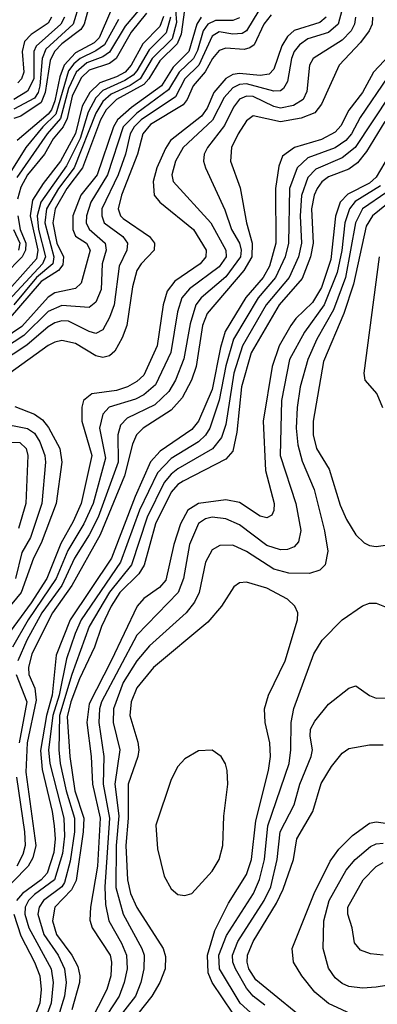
# Model space of a CAD drawing. Header units: inches. Extents: x 884549 to 1028252, y 526810 to 653624.
# Tile 972 of 1056: x 1014807 to 1015853, y 621467 to 624343. Entities that reach past the tile are written whole.
import ezdxf

# ---------------------------------------------------------------- set-up
doc = ezdxf.new("R2010")
doc.units = ezdxf.units.IN
doc.header["$MEASUREMENT"] = 0
doc.layers.add('B0612', color=7, linetype='Continuous')

msp = doc.modelspace()

# ---------------------------------------------------------------- linework, layer by layer
at = {"layer": 'B0612', "color": 5}
for points, elevation in [([(1015259.9, 624410), (1015265.4, 624334.6), (1015252.6, 624287.4), (1015194.9, 624230), (1015159, 624170), (1015130, 624150.5), (1015074.3, 624125.7), (1015050, 624103.7), (1015029.9, 624070), (1014966.5, 623910), (1014920.8, 623850), (1014885.4, 623790), (1014880.2, 623750), (1014906.4, 623650), (1014903.5, 623630), (1014856.6, 623590), (1014789.8, 623510.2)], 2360), ([(1015506.4, 624370), (1015470, 624310.3), (1015457.5, 624302.5), (1015430, 624300.5), (1015390, 624307.1), (1015370, 624295.3), (1015331.4, 624210), (1015290.2, 624170), (1015262.4, 624117.6), (1015162.3, 624050), (1015142.2, 624030), (1015130, 624010), (1015116.6, 623950), (1015094.9, 623890), (1015047.6, 623790), (1015046.8, 623770), (1015054.2, 623750), (1015109, 623710), (1015122.1, 623690), (1015119.9, 623670), (1015097.5, 623622.5), (1015083.1, 623510), (1015070, 623473.2), (1015050, 623436.9), (1015030, 623426.7), (1015010, 623432.2), (1014950, 623462.4), (1014930, 623463.3), (1014910, 623457.7), (1014890, 623446.1), (1014828.3, 623391.7), (1014710, 623315.1)], 2460), ([(1015288.7, 624371.3), (1015279, 624301), (1015267.5, 624272.5), (1015216.8, 624223.2), (1015185.1, 624170), (1015170, 624154.1), (1015089.9, 624110), (1015060, 624080), (1015043.1, 624050), (1014991, 623910), (1014944.9, 623850), (1014910.4, 623790), (1014903.7, 623750), (1014915.2, 623690), (1014934.8, 623650), (1014933.4, 623626.6), (1014920.3, 623610), (1014870, 623578.1), (1014773.7, 623466.3)], 2380), ([(1015749.3, 624370), (1015738.6, 624330), (1015710, 624305.4), (1015650, 624286.7), (1015625.2, 624270), (1015609.9, 624250.1), (1015602, 624230), (1015590, 624162), (1015578.5, 624141.5), (1015570, 624135.3), (1015550, 624134.3), (1015470, 624155.8), (1015450, 624153.8), (1015430, 624144.4), (1015404.6, 624115.4), (1015371, 624049), (1015285.6, 623970), (1015262.8, 623930), (1015251.7, 623890), (1015255.9, 623870), (1015366.4, 623750), (1015410, 623670), (1015410.5, 623650), (1015390, 623620.7), (1015303.5, 623556.5), (1015280.9, 623530), (1015268.7, 623490), (1015249.3, 623370.7), (1015203.9, 623276.1), (1015170, 623246.8), (1015145.6, 623234.4), (1015069, 623211), (1015049.8, 623190.2), (1015040.8, 623150), (1015058.1, 623061.9), (1015021.8, 622930), (1014994.6, 622870), (1014947.5, 622792.5), (1014914, 622710), (1014831.4, 622590), (1014785.5, 622510)], 2540), ([(1014982, 624390), (1014963.1, 624330), (1014883.1, 624256.9), (1014873.1, 624230), (1014866.1, 624150), (1014860.7, 624130), (1014850, 624113.7), (1014790, 624081.7)], 2160), ([(1015007, 624373), (1014995.5, 624330), (1014986.1, 624313.9), (1014930, 624272.7), (1014908.7, 624250), (1014896.2, 624223.8), (1014881.3, 624130), (1014870, 624100.8), (1014810, 624061.4), (1014790, 624053.9)], 2180), ([(1015154.5, 624370), (1015115.6, 624324.4), (1015070, 624248.1), (1015050, 624234.7), (1015003.1, 624216.9), (1014971.8, 624190), (1014950, 624142.4), (1014926.1, 624053.9), (1014887.3, 624010), (1014798.2, 623881.8)], 2260), ([(1015337.7, 624350), (1015325.4, 624330), (1015301.7, 624250), (1015255.9, 624204), (1015222, 624150), (1015133.8, 624086.2), (1015093.3, 624050), (1015081.7, 624030), (1015033.4, 623890), (1014986.2, 623830), (1014962, 623770), (1014962, 623730), (1014970, 623710.9), (1015002.2, 623690), (1015012.9, 623670), (1014987, 623573), (1014970, 623558), (1014910, 623544.8), (1014890, 623532.8), (1014813.3, 623446.7), (1014669.6, 623350.4)], 2420), ([(1015450, 624348.2), (1015430, 624340.2), (1015379.4, 624340.6), (1015357.6, 624330), (1015343.9, 624310), (1015326.7, 624253.3), (1015314.9, 624230), (1015273.3, 624190), (1015242.3, 624137.7), (1015149.7, 624070), (1015110, 624030), (1015063.9, 623890), (1015014.7, 623810), (1015002.4, 623770), (1015001.4, 623750), (1015010.6, 623730.6), (1015056.9, 623690), (1015060.3, 623670), (1015048.4, 623630), (1015045.3, 623554.7), (1015030, 623517.7), (1015010, 623502.4), (1014930, 623508.3), (1014890, 623490.6), (1014819.5, 623420.5), (1014680, 623330)], 2440), ([(1015227.5, 624352.5), (1015217.2, 624322.8), (1015167.4, 624272.6), (1015133.1, 624210), (1015115, 624190), (1015090, 624175.8), (1015041.5, 624158.5), (1015011.8, 624130), (1014990, 624090), (1014969.9, 624010.1), (1014925.9, 623930), (1014875.3, 623864.7), (1014844.5, 623815.5), (1014838, 623770), (1014859.7, 623670), (1014855.9, 623644.1), (1014735.3, 623510)], 2320), ([(1015839.1, 624350), (1015837.9, 624330), (1015829.5, 624310), (1015803.7, 624276.3), (1015741, 624210), (1015690, 624096.6), (1015670, 624070.9), (1015630, 624055.1), (1015570, 624044.6), (1015490, 624061.7), (1015470, 624047.8), (1015446.2, 624010), (1015426.8, 623970), (1015424, 623930), (1015452.2, 623852.2), (1015470.1, 623749.9), (1015487.1, 623690), (1015486.4, 623650), (1015462.6, 623610), (1015355.5, 623484.5), (1015342.1, 623450), (1015322.8, 623330), (1015309.1, 623290), (1015281.8, 623238.2), (1015250, 623202.1), (1015168, 623150), (1015148.6, 623130), (1015137, 623103), (1015113.7, 623010), (1015041.9, 622838.1), (1014959.3, 622690), (1014902.8, 622610), (1014842.9, 622490), (1014832.3, 622450), (1014833.6, 622430), (1014850.8, 622390), (1014855.4, 622355.3), (1014828.4, 622230), (1014824.5, 622144.5), (1014854, 621930), (1014845.2, 621894.8), (1014832.2, 621870), (1014741, 621779)], 2580), ([(1015248.3, 624350), (1015235.8, 624304.2), (1015185.2, 624254.8), (1015150, 624193.4), (1015138.7, 624181.3), (1015114.8, 624165.2), (1015050, 624136.4), (1015030, 624114.8), (1015007.6, 624072.4), (1014983.8, 623996.2), (1014944.3, 623915.7), (1014868.9, 623810), (1014858.2, 623770), (1014862.4, 623730), (1014882.1, 623650), (1014873.2, 623630), (1014750, 623496.4)], 2340), ([(1015703.5, 624350), (1015685.2, 624334.8), (1015610, 624311), (1015590, 624293.7), (1015573.5, 624266.5), (1015550, 624198.5), (1015536.5, 624183.5), (1015510, 624179.6), (1015450, 624186), (1015430, 624182.4), (1015410, 624171.5), (1015374.9, 624130), (1015355.3, 624084.7), (1015338.8, 624061.2), (1015247.7, 623990), (1015233, 623967), (1015208.5, 623910), (1015197, 623870), (1015200.4, 623830), (1015217.1, 623810), (1015315.6, 623730), (1015352.2, 623670), (1015351, 623650), (1015334.9, 623630), (1015260.8, 623579.1), (1015238.7, 623550), (1015226.2, 623510), (1015208.6, 623390), (1015170, 623304.6), (1015150, 623285.6), (1015122.5, 623270), (1015090, 623260), (1015017.8, 623250), (1014993.9, 623230), (1014988.6, 623211.4), (1014988.5, 623170), (1015017.5, 623070), (1014986.6, 622930), (1014963.4, 622876.6), (1014927.7, 622812.3), (1014886.6, 622710), (1014840.9, 622639.1), (1014761, 622530)], 2520), ([(1015095.9, 624344), (1015054.7, 624270), (1015030, 624251.9), (1014984, 624230), (1014965.5, 624214.5), (1014950, 624193.1), (1014912.9, 624067.1), (1014874.9, 624030), (1014824.6, 623970), (1014773.3, 623886.7)], 2240), ([(1015543, 624357), (1015521.4, 624330), (1015493.2, 624270), (1015479.7, 624260.3), (1015464, 624256), (1015410, 624259.4), (1015390, 624252.8), (1015370.5, 624229.5), (1015349.5, 624190.5), (1015314.5, 624150), (1015297.2, 624110), (1015285.3, 624094.7), (1015190, 624036.4), (1015166.9, 624010), (1015151.5, 623950), (1015104.6, 623830), (1015095.3, 623790), (1015101.8, 623770), (1015110, 623761.7), (1015186.4, 623710), (1015201.6, 623690), (1015200.1, 623670), (1015162.1, 623630), (1015149.8, 623610), (1015137.1, 623562.9), (1015119.9, 623450), (1015106.8, 623413.2), (1015085.5, 623374.5), (1015070, 623360.7), (1015050, 623356.5), (1015030, 623360.7), (1014970, 623397.3), (1014930, 623405.3), (1014910, 623401), (1014890, 623391.4), (1014778.5, 623310)], 2480), ([(1014938.5, 624350), (1014927.6, 624330), (1014854.7, 624265.3), (1014848.1, 624250), (1014848.5, 624170), (1014830, 624134.2), (1014790, 624110.3)], 2140), ([(1015072.9, 624367.1), (1015039.9, 624290), (1015024.5, 624275.5), (1014970, 624246.4), (1014936.9, 624210), (1014923.9, 624176.1), (1014910, 624105.9), (1014900.1, 624079.9), (1014890, 624066.8), (1014799.6, 623990)], 2220), ([(1015177.7, 624362.3), (1015133.1, 624306.9), (1015088.9, 624230), (1015070, 624215.2), (1015010, 624196), (1014986.6, 624173.4), (1014960.5, 624119.5), (1014945.8, 624054.2), (1014934.6, 624030), (1014905.1, 623994.9), (1014879.4, 623950), (1014830, 623890), (1014810, 623853.7), (1014801, 623819)], 2280), ([(1015789.2, 624350), (1015786.5, 624330), (1015776.1, 624310), (1015750, 624283.4), (1015665.1, 624230), (1015654.5, 624210), (1015647, 624133), (1015636, 624110), (1015608, 624092), (1015570, 624084.9), (1015550, 624089.1), (1015490, 624118.2), (1015470, 624119.2), (1015450, 624110.5), (1015432.3, 624087.7), (1015406, 624034), (1015356.1, 623970), (1015346.3, 623950), (1015344.4, 623930), (1015350.5, 623910), (1015407.2, 623787.2), (1015426.6, 623730), (1015449.9, 623689.9), (1015454.9, 623670), (1015452.7, 623650), (1015410, 623592), (1015337.7, 623530), (1015321.8, 623510), (1015305.4, 623454.6), (1015287.4, 623352.6), (1015262.3, 623290), (1015243.2, 623256.8), (1015201.8, 623218.2), (1015120.9, 623179), (1015102, 623158), (1015093.8, 623130), (1015094.9, 623050), (1015036.2, 622890), (1015010, 622837.9), (1014967.1, 622770), (1014930.1, 622690.1), (1014871.6, 622610), (1014828, 622530), (1014801.2, 622470)], 2560), ([(1014900.3, 624350), (1014890, 624333.3), (1014840.3, 624299.7), (1014821.2, 624278.8), (1014814, 624250), (1014819.3, 624190), (1014811.9, 624170), (1014801.8, 624158.2)], 2120), ([(1015936.3, 624290), (1015842.1, 624190), (1015809.3, 624130), (1015770, 624079.1), (1015746.7, 624033.3), (1015730, 624014.1), (1015690, 623993.2), (1015610.7, 623970), (1015575.9, 623944.1), (1015565.3, 623914.7), (1015554.8, 623850), (1015556.5, 623690), (1015537.3, 623622.7), (1015519.3, 623590), (1015468.9, 623531.1), (1015407.7, 623432.3), (1015394.3, 623385.7), (1015370, 623262.3), (1015329.5, 623170.5), (1015310, 623145.7), (1015217.8, 623082.2), (1015189.1, 623050.9), (1015144.4, 622950), (1015075.3, 622770), (1014954.8, 622590), (1014913.7, 622486.3), (1014902.4, 622370), (1014885.6, 622310), (1014868.1, 622208.1), (1014872.9, 622152.9), (1014902.1, 622030), (1014907.6, 621987.6), (1014911.1, 621950), (1014906.9, 621910), (1014886.9, 621850), (1014869.7, 621830.3), (1014814.8, 621790), (1014797.7, 621770)], 2620), ([(1015883.9, 624176.1), (1015802.7, 624057.3), (1015777.8, 624010), (1015760.8, 623990), (1015730, 623968.8), (1015650, 623939.8), (1015618.6, 623910), (1015596.4, 623850), (1015593.1, 623690), (1015583.8, 623650), (1015555, 623590), (1015504.9, 623530), (1015432.3, 623410), (1015410, 623331.7), (1015390, 623231.6), (1015363.2, 623150), (1015350.5, 623129.5), (1015330.4, 623110), (1015250, 623061.5), (1015210, 623018.7), (1015157.8, 622910), (1015101.6, 622758.4), (1014986.5, 622590), (1014968.8, 622550), (1014944.2, 622475.8), (1014922.4, 622370), (1014904, 622310), (1014891.2, 622210), (1014895.5, 622170), (1014936.3, 622010), (1014937.7, 621957.7), (1014932.5, 621907.5), (1014908.7, 621830), (1014850, 621787.2), (1014833, 621770), (1014823, 621750), (1014821.9, 621730), (1014833.6, 621690), (1014899, 621570), (1014904.5, 621530), (1014899.1, 621470), (1014884.2, 621430)], 2640), ([(1015890, 624122.2), (1015788.6, 623970), (1015750, 623939.1), (1015673.5, 623906.5), (1015650, 623882.4), (1015630.8, 623829.2), (1015627.4, 623770), (1015631.1, 623690), (1015622.8, 623650), (1015595.2, 623590), (1015528.2, 623510), (1015458.6, 623390), (1015433.6, 623310), (1015410, 623160.3), (1015397.4, 623122.7), (1015370.5, 623089.5), (1015270, 623030.4), (1015250, 623015), (1015230, 622990.8), (1015179.9, 622890), (1015134, 622750), (1015069.7, 622670.3), (1015009.7, 622570), (1014959.2, 622430), (1014923.7, 622310), (1014921.3, 622210), (1014925.3, 622170), (1014942.6, 622090), (1014967, 622010), (1014967, 621970), (1014955, 621885), (1014938, 621822), (1014929.8, 621810), (1014876.8, 621770), (1014864, 621750), (1014860.2, 621730), (1014877.3, 621670), (1014919.2, 621610), (1014937.6, 621570), (1014942.5, 621530), (1014938.4, 621490), (1014919.3, 621430)], 2660), ([(1015874.6, 624045.4), (1015821.6, 623958.4), (1015795.3, 623924.7), (1015770, 623906.1), (1015710, 623883.7), (1015690.6, 623869.4), (1015676.9, 623850), (1015667.9, 623830), (1015660.4, 623790), (1015665.6, 623690), (1015657.3, 623650), (1015633, 623587), (1015565.7, 623510), (1015484.4, 623370), (1015456, 623270), (1015442.4, 623137.6), (1015430, 623082.1), (1015410, 623058.9), (1015285.6, 622994.4), (1015270, 622984.6), (1015250, 622962.5), (1015204.6, 622870), (1015170.8, 622749.2), (1015155.9, 622724.1), (1015100, 622670), (1015074.9, 622630), (1015046.2, 622570), (1015025.5, 622510), (1014982.2, 622417.8), (1014956.5, 622350), (1014946.2, 622306.2), (1014953.3, 622190), (1014968.4, 622090), (1014994.2, 622010), (1014992.8, 621970), (1014971.7, 621828.4), (1014958.8, 621801.2), (1014910.1, 621750), (1014903.4, 621710), (1014914.8, 621670), (1014959.5, 621610), (1014977.5, 621577.4), (1014982.9, 621550), (1014981.6, 621530), (1014959.8, 621450)], 2680), ([(1015912.9, 623990), (1015850, 623883.2), (1015830, 623865.6), (1015766.5, 623833.5), (1015744.6, 623810), (1015730.7, 623769.3), (1015717.4, 623642.6), (1015690, 623560.5), (1015663.7, 623516.3), (1015614.7, 623470), (1015599.8, 623450), (1015566.2, 623390), (1015545.2, 623330), (1015519.5, 623170), (1015526, 623026), (1015551.3, 622930), (1015550.8, 622909.2), (1015544.7, 622895.3), (1015530, 622887.6), (1015510, 622892.1), (1015450, 622932.4), (1015410, 622940.6), (1015330, 622929.7), (1015298.9, 622910), (1015277.4, 622870), (1015257.7, 622810), (1015234.1, 622705.9), (1015216.1, 622683.9), (1015170, 622652.3), (1015150.1, 622630), (1015075, 622470), (1015010, 622344.7), (1015003.5, 622290), (1015015.8, 622190), (1015019.7, 622110), (1015042.7, 622010), (1015034.9, 621870), (1015014.2, 621750), (1015012.5, 621712.5), (1015019.3, 621690), (1015071.3, 621610), (1015075.7, 621590), (1015073.9, 621550), (1015061.6, 621510), (1015010.8, 621410)], 2720), ([(1015861.9, 623858.1), (1015788.1, 623811.9), (1015772.1, 623790), (1015758, 623750), (1015749.1, 623669.1), (1015735.8, 623604.2), (1015698, 623510), (1015639.9, 623430), (1015596.5, 623350), (1015573.1, 623230), (1015569.3, 623070), (1015615.1, 622930), (1015629.2, 622850.8), (1015622.4, 622817.6), (1015610, 622803), (1015590, 622795.5), (1015570, 622794.3), (1015530, 622806.5), (1015450, 622867.1), (1015410, 622885.1), (1015370, 622889.3), (1015350, 622884.8), (1015330, 622871.5), (1015303.9, 622810), (1015286, 622710), (1015270.4, 622670), (1015150, 622545.4), (1015046.6, 622350), (1015040.5, 622330), (1015038, 622290), (1015053.1, 622190), (1015050.7, 622110), (1015069.5, 622010), (1015055.9, 621810), (1015057.7, 621757.7), (1015067.4, 621710), (1015104.8, 621644.8), (1015119.3, 621610), (1015121.2, 621570), (1015112.8, 621530), (1015097.6, 621490), (1014992.8, 621330)], 2740), ([(1015881.2, 623838.8), (1015809.9, 623790.1), (1015788.8, 623750), (1015759.8, 623590), (1015724.4, 623495.6), (1015676.3, 623410), (1015649.3, 623350), (1015627.5, 623270), (1015618.6, 623210), (1015615.9, 623150), (1015620.7, 623100.7), (1015633.6, 623053.6), (1015668.4, 622970), (1015698.1, 622850), (1015707.9, 622790), (1015700.9, 622750), (1015684.8, 622735.2), (1015654.8, 622725.2), (1015594.4, 622725.6), (1015550, 622737.6), (1015470, 622789.2), (1015430, 622807.4), (1015392.8, 622807.2), (1015370, 622794.3), (1015350, 622758.5), (1015332.3, 622670), (1015318.7, 622641.2), (1015294.3, 622610), (1015186.6, 622513.4), (1015150, 622469.9), (1015110, 622406.7), (1015081.3, 622330), (1015080.5, 622290), (1015099.4, 622210), (1015085.7, 622110), (1015096.7, 622016.7), (1015089.5, 621930), (1015088.1, 621808.1), (1015109.7, 621729.7), (1015164.6, 621630), (1015170.6, 621610), (1015170.4, 621570.4), (1015161.1, 621530), (1015145.4, 621490), (1015090, 621419.6)], 2760), ([(1015900.7, 623819.3), (1015838.5, 623770), (1015820, 623740), (1015783.5, 623570), (1015754.9, 623485.1), (1015696, 623344), (1015665.1, 623170), (1015665.5, 623130), (1015675.2, 623090), (1015711.7, 623030), (1015744.5, 622924.5), (1015762.7, 622882.7), (1015790, 622838.5), (1015814.7, 622814.7), (1015830, 622806.6), (1015850, 622803.7), (1015910, 622813)], 2780), ([(1014801.4, 623770), (1014808, 623730), (1014824.5, 623690), (1014823.8, 623670), (1014813.9, 623650), (1014710, 623545.3)], 2280), ([(1014789.2, 623730), (1014807.3, 623690), (1014803.8, 623670)], 2260), ([(1015858.2, 623650), (1015813.5, 623310), (1015816.9, 623290), (1015851.9, 623250), (1015868.1, 623210)], 2820), ([(1014792.5, 623212.5), (1014850, 623190.6), (1014874, 623174), (1014891.2, 623151.2), (1014924.2, 623090), (1014930.3, 623050), (1014913.7, 622930), (1014870, 622813.3), (1014846.9, 622770), (1014811.6, 622670), (1014770, 622620)], 2480), ([(1014745.4, 623165.4), (1014830, 623148.3), (1014850, 623134.8), (1014865.7, 623110), (1014880.7, 623070), (1014882.5, 623050), (1014871.4, 622930), (1014838.7, 622830), (1014813.4, 622786.6), (1014795, 622710)], 2460), ([(1014670, 623109.1), (1014807.4, 623107.4), (1014825.7, 623090), (1014830.3, 623069.7), (1014825.4, 622930), (1014803.6, 622856.4)], 2440), ([(1015430, 621440.8), (1015370, 621530), (1015358.7, 621558.7), (1015356.1, 621610), (1015378.1, 621681.9), (1015417.7, 621762.3), (1015470, 621845.5), (1015484.7, 621890), (1015497.3, 622002.7), (1015534.4, 622150), (1015540.3, 622190), (1015539.1, 622230), (1015525.1, 622290), (1015523.3, 622330), (1015534.6, 622370), (1015583.9, 622470), (1015619.6, 622590), (1015620.2, 622610), (1015611.5, 622630), (1015590.7, 622650), (1015530, 622682.3), (1015470, 622699.3), (1015450, 622697.5), (1015433.4, 622686.6), (1015396.8, 622630), (1015357.4, 622582.6), (1015197.9, 622450), (1015150, 622390.9), (1015132.7, 622350), (1015129.5, 622310), (1015152.8, 622232.8), (1015155.1, 622210), (1015152.2, 622190), (1015123.9, 622110), (1015123.8, 622010), (1015117.9, 621930), (1015122.4, 621830), (1015131.5, 621790), (1015149.5, 621749.5), (1015227, 621630), (1015233.4, 621606.6), (1015232.5, 621570), (1015217.2, 621530), (1015193.5, 621490), (1015030, 621284)], 2780), ([(1015493.1, 621433.1), (1015451.8, 621470), (1015391, 621570), (1015389, 621610), (1015412.3, 621667.7), (1015490.4, 621790), (1015508.6, 621831.4), (1015523.2, 621890), (1015532.4, 621987.7), (1015594.7, 622170), (1015600.2, 622210), (1015600.7, 622290), (1015609, 622331), (1015667.3, 622490), (1015691.9, 622530), (1015750, 622590.2), (1015810, 622631.1), (1015830, 622638.6), (1015850, 622638.5), (1015913, 622613)], 2760), ([(1014796.5, 622430), (1014827.9, 622350), (1014805.6, 622230)], 2560), ([(1015523.7, 621463.7), (1015490, 621490.2), (1015470, 621513.4), (1015438, 621570), (1015430.4, 621590), (1015429.3, 621610), (1015444.6, 621650), (1015522.3, 621770), (1015541.1, 621810), (1015560.4, 621890), (1015568.9, 621970), (1015610, 622049.5), (1015626.4, 622110), (1015659.9, 622190), (1015663, 622210), (1015656.5, 622250), (1015657.8, 622270), (1015670, 622293.5), (1015710, 622343), (1015770, 622390.2), (1015790, 622397.3), (1015830, 622369.1), (1015850, 622360.7), (1015910, 622362)], 2740), ([(1015674, 621394), (1015497.9, 621537.9), (1015476.8, 621570), (1015472.1, 621590), (1015473.7, 621610), (1015489.7, 621650), (1015557.9, 621762.1), (1015577.2, 621802.8), (1015607.4, 621890), (1015617.9, 621950), (1015664.6, 622030), (1015688.3, 622111.7), (1015718.6, 622161.4), (1015750, 622199.8), (1015770, 622213.9), (1015830, 622224.6), (1015870, 622224.4)], 2720), ([(1014798, 622130), (1014821.4, 621970), (1014822.5, 621930), (1014816, 621904), (1014798.4, 621870)], 2560), ([(1015790, 621431.6), (1015710, 621468.6), (1015670, 621501.6), (1015631.8, 621550), (1015607.6, 621590), (1015604.1, 621630), (1015667.9, 621790), (1015715.4, 621884.6), (1015740, 621920), (1015780.5, 621959.5), (1015830, 621995.4), (1015850, 621999.9), (1015910, 621990.8)], 2680), ([(1015910, 621526.6), (1015850, 621516.6), (1015810, 621513.7), (1015770, 621518.4), (1015750, 621527.2), (1015730, 621543.7), (1015710, 621572.4), (1015695, 621630), (1015696.6, 621710), (1015712.5, 621770), (1015762, 621858), (1015788.7, 621890), (1015832.6, 621927.4), (1015850, 621935.6), (1015870, 621937.5)], 2660), ([(1015869.9, 621609.9), (1015833.5, 621613.5), (1015804.3, 621624.3), (1015786.4, 621646.4), (1015779.9, 621690), (1015766.4, 621730), (1015766.3, 621750), (1015811.7, 621830), (1015850, 621869), (1015870, 621880.4)], 2640), ([(1014790.3, 621730), (1014810, 621667), (1014850, 621590), (1014865.5, 621550), (1014870, 621510), (1014866.3, 621470), (1014850.4, 621430)], 2620)]:
    msp.add_lwpolyline(points, dxfattribs=dict(at, elevation=elevation))
at = {"layer": 'B0612', "color": 5, "elevation": 2820}
msp.add_lwpolyline([(1015370, 622208.7), (1015330, 622207.2), (1015290, 622183.7), (1015270, 622161), (1015250, 622123.1), (1015204.9, 621990), (1015210, 621920.4), (1015230, 621841.1), (1015250, 621803.5), (1015270, 621787.6), (1015290, 621783.9), (1015310, 621790.1), (1015370, 621855.1), (1015390.2, 621890), (1015400.8, 621930), (1015403.6, 622016.4), (1015416.2, 622110), (1015414, 622150), (1015409.3, 622169.3), (1015396.2, 622190)], close=True, dxfattribs=at)

doc.saveas('drawing.dxf')
